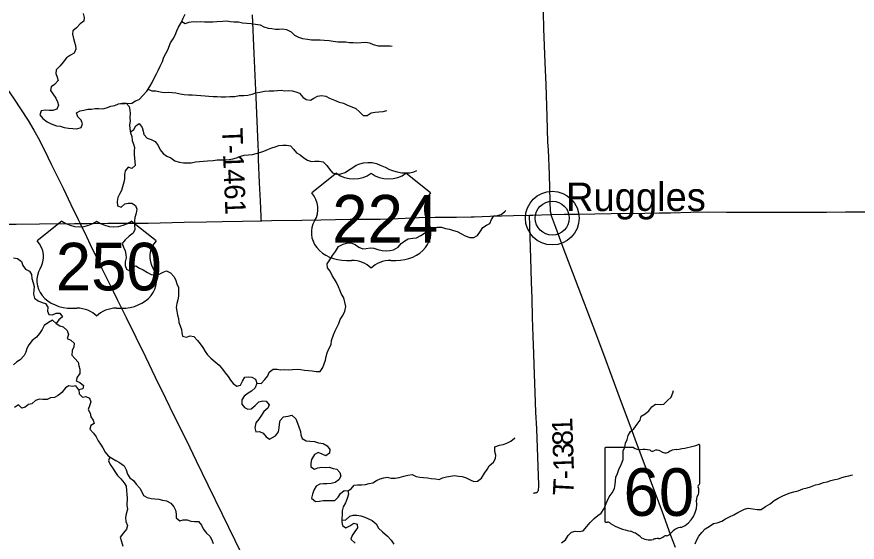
# Model space of a CAD drawing. Extents: x 1874609 to 2204689, y 815661 to 1281160.
# Drawn here: x 1990308 to 2002607, y 1098814 to 1106501 of the extents above; entities that cross this region are included whole.
import ezdxf

# ---------------------------------------------------------------- set-up
doc = ezdxf.new("R2010")
doc.units = 0
for name, color, linetype in [('GM_X_Minor_River', 7, 'Continuous'), ('GM_X_State_Location', 7, 'Continuous'), ('GM_X_State_Route', 7, 'Continuous'), ('GM_X_State_Shield', 7, 'Continuous'), ('GM_X_Township_Road', 7, 'Continuous'), ('GM_X_Township_Road_Text', 7, 'Continuous'), ('GM_X_Unincorporated', 7, 'Continuous'), ('GM_X_Unincorporated_Location', 7, 'Continuous'), ('GM_X_Unincorporated_Text', 7, 'Continuous'), ('GM_X_US_Location', 7, 'Continuous'), ('GM_X_US_Route', 7, 'Continuous'), ('GM_X_US_Shield', 7, 'Continuous')]:
    doc.layers.add(name, color=color, linetype=linetype)

msp = doc.modelspace()

# ---------------------------------------------------------------- linework, layer by layer
at = {"layer": 'GM_X_Minor_River'}
for points in [[(1991280, 1106551), (1991296, 1106491), (1991289, 1106437), (1991235, 1106399), (1991181, 1106341), (1991129, 1106296), (1991124, 1106246), (1991136, 1106183), (1991154, 1106131), (1991168, 1106081), (1991171, 1106025), (1991145, 1105971), (1991093, 1105937), (1991037, 1105901), (1990987, 1105836), (1990944, 1105782), (1990886, 1105724), (1990878, 1105672), (1990900, 1105618), (1990913, 1105568), (1990859, 1105512), (1990809, 1105476), (1990799, 1105424), (1990837, 1105374), (1990878, 1105311), (1990902, 1105259), (1990916, 1105207), (1990892, 1105149), (1990836, 1105131), (1990781, 1105128), (1990726, 1105136), (1990663, 1105126), (1990645, 1105066), (1990687, 1105012), (1990751, 1104964), (1990811, 1104935), (1990887, 1104907), (1990944, 1104899), (1991000, 1104882), (1991066, 1104872), (1991128, 1104864), (1991186, 1104861), (1991248, 1104883), (1991271, 1104937), (1991251, 1104987), (1991203, 1105038), (1991183, 1105096), (1991236, 1105126), (1991290, 1105137), (1991348, 1105147), (1991402, 1105151), (1991456, 1105157), (1991510, 1105158), (1991568, 1105156), (1991620, 1105170), (1991682, 1105192), (1991742, 1105205), (1991798, 1105229)], [(1991798, 1105229), (1991990, 1105238), (1992044, 1105270), (1992100, 1105292), (1992155, 1105354), (1992211, 1105414), (1992255, 1105481), (1992291, 1105539), (1992320, 1105601), (1992354, 1105665), (1992376, 1105717), (1992406, 1105779), (1992439, 1105847), (1992461, 1105909), (1992491, 1105963), (1992520, 1106019), (1992556, 1106121), (1992594, 1106179), (1992624, 1106233), (1992651, 1106293), (1992675, 1106351), (1992717, 1106420), (1992744, 1106482), (1992774, 1106540)], [(1992722, 1106431), (1992773, 1106402), (1992829, 1106422), (1992887, 1106432), (1992943, 1106425), (1992999, 1106433), (1993057, 1106427), (1993115, 1106427), (1993179, 1106428), (1993233, 1106432), (1993323, 1106436), (1993379, 1106443), (1993433, 1106431), (1993485, 1106427), (1993551, 1106425), (1993609, 1106412), (1993673, 1106406), (1993739, 1106402), (1993799, 1106393), (1993871, 1106383), (1993925, 1106353), (1993987, 1106333), (1994039, 1106328), (1994093, 1106322), (1994149, 1106322), (1994201, 1106326), (1994257, 1106315), (1994321, 1106281), (1994373, 1106231), (1994432, 1106204), (1994490, 1106184), (1994560, 1106172), (1994622, 1106163), (1994748, 1106163), (1994804, 1106159), (1994880, 1106152), (1994940, 1106142), (1995006, 1106136), (1995066, 1106133), (1995122, 1106133), (1995178, 1106125), (1995232, 1106123), (1995286, 1106122), (1995346, 1106126), (1995412, 1106132), (1995468, 1106118), (1995522, 1106095), (1995598, 1106077), (1995658, 1106075), (1995722, 1106078), (1995774, 1106078), (1995802, 1106072)], [(1992229, 1105441), (1992283, 1105419), (1992345, 1105417), (1992407, 1105405), (1992465, 1105394), (1992529, 1105396), (1992583, 1105394), (1992637, 1105386), (1992697, 1105375), (1992757, 1105363), (1992821, 1105359), (1992875, 1105358), (1992937, 1105352), (1993003, 1105348), (1993067, 1105344), (1993119, 1105341), (1993182, 1105335), (1993239, 1105337), (1993298, 1105330), (1993364, 1105332), (1993425, 1105334), (1993497, 1105336), (1993563, 1105349), (1993631, 1105351), (1993691, 1105353), (1993753, 1105370), (1993807, 1105390), (1993865, 1105398), (1993931, 1105412), (1993999, 1105417), (1994069, 1105419), (1994121, 1105421), (1994175, 1105425), (1994231, 1105418), (1994283, 1105420), (1994339, 1105416), (1994391, 1105404), (1994445, 1105383), (1994492, 1105327), (1994544, 1105289), (1994604, 1105282), (1994654, 1105310), (1994709, 1105340), (1994767, 1105350), (1994829, 1105339), (1994882, 1105309), (1994958, 1105281), (1995028, 1105252), (1995088, 1105236), (1995148, 1105206), (1995212, 1105184), (1995270, 1105161), (1995322, 1105111), (1995377, 1105057), (1995437, 1105058), (1995492, 1105098), (1995554, 1105106), (1995606, 1105112), (1995668, 1105115), (1995722, 1105129)], [(1991798, 1105229), (1991850, 1105235), (1991906, 1105239), (1991952, 1105188), (1991964, 1105136), (1991965, 1105084), (1991963, 1105028), (1991967, 1104974), (1991957, 1104922), (1991964, 1104864), (1991970, 1104804), (1991992, 1104750), (1991998, 1104692), (1992015, 1104639), (1992031, 1104589), (1992027, 1104539), (1992027, 1104487), (1992028, 1104433), (1992036, 1104381), (1992042, 1104327), (1991992, 1104281), (1991936, 1104303), (1991892, 1104247), (1991883, 1104187), (1991883, 1104131), (1991873, 1104079), (1991853, 1104013), (1991842, 1103961), (1991810, 1103907), (1991788, 1103855), (1991778, 1103799), (1991783, 1103735), (1991835, 1103717), (1991887, 1103765), (1991938, 1103775), (1991992, 1103776), (1992043, 1103738), (1992063, 1103686), (1992057, 1103630), (1992037, 1103564), (1992030, 1103514), (1992032, 1103456), (1992036, 1103390), (1992010, 1103336), (1991951, 1103290), (1991893, 1103238), (1991851, 1103182), (1991867, 1103132), (1991894, 1103078), (1991904, 1103024), (1991906, 1102972), (1991896, 1102918), (1991896, 1102864), (1991913, 1102806), (1991967, 1102777), (1991999, 1102841), (1992049, 1102857), (1992103, 1102825), (1992159, 1102800), (1992219, 1102762), (1992275, 1102730), (1992341, 1102719), (1992391, 1102737), (1992451, 1102765), (1992501, 1102783), (1992557, 1102757), (1992613, 1102694), (1992635, 1102644), (1992650, 1102594), (1992674, 1102538), (1992672, 1102488), (1992672, 1102414), (1992663, 1102360), (1992649, 1102304), (1992641, 1102246), (1992649, 1102193), (1992658, 1102135), (1992674, 1102085), (1992680, 1102027), (1992700, 1101977), (1992717, 1101927), (1992725, 1101877), (1992735, 1101827), (1992793, 1101812), (1992845, 1101832), (1992899, 1101824), (1992953, 1101767), (1992990, 1101715), (1993030, 1101661), (1993064, 1101605), (1993100, 1101555), (1993148, 1101504), (1993209, 1101454), (1993269, 1101404), (1993319, 1101343), (1993359, 1101291), (1993402, 1101237), (1993434, 1101185), (1993474, 1101134), (1993530, 1101096), (1993582, 1101110)], [(1991969, 1104811), (1992020, 1104854), (1992051, 1104906), (1992101, 1104941), (1992142, 1104883), (1992158, 1104827), (1992168, 1104777), (1992214, 1104725), (1992272, 1104706), (1992332, 1104678), (1992377, 1104620), (1992405, 1104552), (1992451, 1104501), (1992505, 1104461), (1992560, 1104437), (1992622, 1104392), (1992682, 1104376), (1992746, 1104364), (1992808, 1104365), (1992860, 1104365), (1992924, 1104377), (1992984, 1104383), (1993038, 1104390), (1993098, 1104394), (1993184, 1104400), (1993240, 1104408), (1993304, 1104409), (1993360, 1104407), (1993418, 1104411), (1993470, 1104421), (1993523, 1104436), (1993585, 1104462), (1993635, 1104476), (1993697, 1104480), (1993757, 1104485), (1993809, 1104499), (1993867, 1104513), (1993921, 1104535), (1993991, 1104562), (1994041, 1104584), (1994091, 1104596), (1994143, 1104618), (1994199, 1104625), (1994253, 1104623), (1994313, 1104615), (1994359, 1104563), (1994399, 1104510), (1994455, 1104482), (1994509, 1104438), (1994560, 1104402), (1994620, 1104385), (1994672, 1104387), (1994734, 1104389), (1994790, 1104378), (1994846, 1104326), (1994884, 1104272), (1994926, 1104218), (1994992, 1104199), (1995050, 1104205), (1995112, 1104223), (1995162, 1104255), (1995212, 1104288), (1995276, 1104332), (1995330, 1104348), (1995382, 1104366), (1995444, 1104369), (1995508, 1104371), (1995572, 1104353), (1995626, 1104329), (1995698, 1104302), (1995760, 1104268), (1995822, 1104246), (1995874, 1104231), (1995942, 1104219), (1996000, 1104219), (1996058, 1104220), (1996118, 1104230), (1996160, 1104250)], [(1993822, 1101139), (1993884, 1101134), (1993940, 1101192), (1993984, 1101248), (1993999, 1101300), (1994061, 1101344), (1994117, 1101344), (1994169, 1101337), (1994231, 1101339), (1994289, 1101337), (1994345, 1101341), (1994411, 1101344), (1994463, 1101338), (1994519, 1101332), (1994579, 1101327), (1994631, 1101319), (1994687, 1101313), (1994749, 1101313), (1994789, 1101369), (1994805, 1101423), (1994827, 1101479), (1994834, 1101529), (1994848, 1101585), (1994876, 1101645), (1994908, 1101708), (1994915, 1101764), (1994943, 1101850), (1994967, 1101906), (1995020, 1102014), (1995040, 1102070), (1995080, 1102130), (1995109, 1102194), (1995125, 1102260), (1995111, 1102326), (1995093, 1102388), (1995060, 1102443), (1995042, 1102493), (1995014, 1102549), (1994986, 1102611), (1994959, 1102663), (1994923, 1102716), (1994893, 1102778), (1994855, 1102830), (1994852, 1102884), (1994890, 1102944), (1994926, 1103008), (1994970, 1103066), (1995017, 1103138), (1995083, 1103172), (1995135, 1103187), (1995197, 1103193), (1995259, 1103167), (1995315, 1103128), (1995371, 1103104), (1995421, 1103112), (1995483, 1103120), (1995535, 1103117), (1995591, 1103097), (1995653, 1103083), (1995715, 1103077), (1995767, 1103080), (1995819, 1103090), (1995887, 1103130), (1995933, 1103186), (1995985, 1103225), (1996037, 1103251), (1996103, 1103261), (1996159, 1103265), (1996222, 1103302), (1996274, 1103334), (1996340, 1103382), (1996398, 1103412), (1996460, 1103422), (1996522, 1103421), (1996582, 1103405), (1996642, 1103395), (1996700, 1103376), (1996752, 1103358), (1996816, 1103326), (1996872, 1103296), (1996937, 1103271), (1996997, 1103273), (1997052, 1103301), (1997094, 1103365), (1997128, 1103416), (1997180, 1103454), (1997232, 1103476), (1997257, 1103534), (1997287, 1103590), (1997345, 1103594), (1997395, 1103608), (1997451, 1103651), (1997465, 1103665)], [(1990258, 1102973), (1990318, 1102965), (1990376, 1102919), (1990397, 1102863), (1990437, 1102810), (1990493, 1102780), (1990521, 1102730), (1990527, 1102672), (1990548, 1102610), (1990560, 1102555), (1990556, 1102503), (1990550, 1102441), (1990567, 1102385), (1990621, 1102343), (1990677, 1102319), (1990729, 1102306), (1990763, 1102254), (1990759, 1102196), (1990776, 1102146), (1990832, 1102142), (1990882, 1102163), (1990938, 1102163), (1990976, 1102109), (1990924, 1102069), (1990882, 1102015), (1990936, 1101981), (1990987, 1101963), (1991047, 1101910), (1991065, 1101854), (1991043, 1101794), (1991097, 1101768), (1991148, 1101728), (1991142, 1101672), (1991118, 1101616), (1991114, 1101552), (1991155, 1101499), (1991207, 1101447), (1991215, 1101395), (1991231, 1101343), (1991232, 1101283), (1991190, 1101227), (1991178, 1101173), (1991232, 1101149), (1991284, 1101108), (1991273, 1101056), (1991217, 1101044), (1991223, 1100986), (1991267, 1100936), (1991319, 1100944), (1991371, 1100920), (1991389, 1100867), (1991374, 1100811), (1991350, 1100756), (1991384, 1100703), (1991390, 1100649), (1991425, 1100599), (1991441, 1100549), (1991391, 1100523), (1991377, 1100467), (1991431, 1100407), (1991468, 1100356), (1991500, 1100298), (1991532, 1100248), (1991566, 1100192), (1991601, 1100130), (1991643, 1100077), (1991701, 1100045), (1991757, 1100011), (1991813, 1099980), (1991881, 1099930), (1991910, 1099872), (1991926, 1099808), (1991964, 1099757), (1992016, 1099715), (1992057, 1099661), (1992107, 1099605), (1992137, 1099550), (1992161, 1099498), (1992218, 1099468), (1992274, 1099454), (1992328, 1099447), (1992386, 1099443), (1992442, 1099431), (1992500, 1099419), (1992560, 1099384), (1992608, 1099332), (1992630, 1099282), (1992639, 1099228), (1992639, 1099168), (1992693, 1099125), (1992745, 1099141), (1992801, 1099141), (1992855, 1099119)], [(1990882, 1102015), (1990828, 1102062), (1990772, 1102028), (1990708, 1101984), (1990677, 1101926), (1990641, 1101868), (1990597, 1101812), (1990533, 1101763), (1990482, 1101701), (1990454, 1101649), (1990440, 1101595), (1990414, 1101543), (1990359, 1101483), (1990309, 1101453), (1990259, 1101407)], [(1993582, 1101110), (1993612, 1101170), (1993644, 1101226), (1993694, 1101235), (1993748, 1101229), (1993800, 1101197), (1993822, 1101139), (1993798, 1101073), (1993745, 1101021), (1993693, 1100995), (1993633, 1100949), (1993599, 1100895), (1993601, 1100833), (1993638, 1100783), (1993690, 1100759), (1993740, 1100765), (1993798, 1100816), (1993849, 1100868), (1993907, 1100882), (1993959, 1100878), (1994001, 1100825), (1993984, 1100773), (1993924, 1100724), (1993890, 1100670), (1993850, 1100612), (1993807, 1100560), (1993791, 1100488), (1993807, 1100430), (1993859, 1100434), (1993915, 1100407), (1993956, 1100357), (1994008, 1100323), (1994092, 1100368), (1994137, 1100428), (1994149, 1100488), (1994151, 1100542), (1994162, 1100596), (1994210, 1100650), (1994278, 1100660), (1994334, 1100670), (1994392, 1100617), (1994417, 1100557), (1994437, 1100503), (1994459, 1100435), (1994467, 1100385), (1994482, 1100333), (1994544, 1100296), (1994596, 1100292), (1994664, 1100286), (1994724, 1100269), (1994790, 1100257), (1994848, 1100223), (1994890, 1100169), (1994885, 1100117), (1994831, 1100075), (1994775, 1100101), (1994719, 1100125), (1994665, 1100098), (1994619, 1100026), (1994609, 1099968), (1994610, 1099916), (1994664, 1099883), (1994714, 1099901), (1994770, 1099909), (1994828, 1099905), (1994880, 1099910), (1994940, 1099894), (1994994, 1099882), (1995034, 1099831), (1995048, 1099781), (1995020, 1099727), (1994965, 1099688), (1994907, 1099674), (1994847, 1099670), (1994795, 1099668), (1994741, 1099665), (1994691, 1099631), (1994657, 1099577), (1994637, 1099515), (1994622, 1099457), (1994678, 1099411), (1994738, 1099416), (1994794, 1099422), (1994846, 1099424), (1994904, 1099422), (1994960, 1099425), (1995013, 1099471), (1995043, 1099527), (1995097, 1099569), (1995151, 1099565), (1995163, 1099514), (1995142, 1099452), (1995120, 1099389), (1995084, 1099333), (1995070, 1099271), (1995069, 1099219), (1995067, 1099162), (1995067, 1099110), (1995073, 1099058), (1995125, 1099022), (1995183, 1099054)], [(1991217, 1101044), (1991174, 1101101), (1991122, 1101093), (1991070, 1101103), (1991020, 1101071), (1990969, 1101006), (1990915, 1100958), (1990859, 1100932), (1990803, 1100924), (1990751, 1100900), (1990691, 1100901), (1990639, 1100907), (1990581, 1100887), (1990530, 1100837), (1990480, 1100826), (1990430, 1100788), (1990380, 1100774), (1990332, 1100824), (1990276, 1100782)], [(1999387, 1100540), (1999430, 1100600), (1999446, 1100658), (1999506, 1100692), (1999560, 1100738), (1999602, 1100796), (1999657, 1100834), (1999727, 1100827), (1999777, 1100833), (1999831, 1100885), (1999883, 1100935), (1999907, 1100997), (1999918, 1101031)], [(1998282, 1098805), (1998336, 1098849), (1998378, 1098911), (1998428, 1098959), (1998482, 1098975), (1998536, 1098970), (1998596, 1098982), (1998649, 1099042), (1998697, 1099102), (1998759, 1099162), (1998811, 1099203), (1998862, 1099237), (1998902, 1099305), (1998926, 1099357), (1998950, 1099415), (1998979, 1099479), (1999021, 1099535), (1999053, 1099599), (1999065, 1099659), (1999072, 1099713), (1999076, 1099763), (1999100, 1099821), (1999120, 1099875), (1999157, 1099961), (1999183, 1100023), (1999181, 1100077), (1999180, 1100149), (1999206, 1100205), (1999216, 1100261), (1999240, 1100315), (1999253, 1100375), (1999289, 1100431), (1999339, 1100473), (1999387, 1100540)], [(1995151, 1099565), (1995203, 1099592), (1995243, 1099650), (1995295, 1099652), (1995355, 1099654), (1995411, 1099658), (1995467, 1099673), (1995519, 1099683), (1995570, 1099715), (1995626, 1099739), (1995678, 1099754), (1995730, 1099764), (1995788, 1099752), (1995844, 1099752), (1995906, 1099759), (1995972, 1099781), (1996032, 1099795), (1996092, 1099805), (1996152, 1099776), (1996206, 1099764), (1996258, 1099760), (1996318, 1099754), (1996370, 1099745), (1996436, 1099739), (1996488, 1099733), (1996540, 1099756), (1996596, 1099768), (1996656, 1099778), (1996714, 1099790), (1996772, 1099781), (1996826, 1099777), (1996882, 1099755), (1996942, 1099725), (1996996, 1099700), (1997050, 1099708), (1997108, 1099750), (1997152, 1099824), (1997192, 1099876), (1997221, 1099930), (1997283, 1099987), (1997315, 1100039), (1997319, 1100089), (1997302, 1100143), (1997306, 1100210), (1997374, 1100231), (1997424, 1100243), (1997482, 1100265), (1997538, 1100291), (1997592, 1100338), (1997602, 1100342)], [(1991669, 1100063), (1991651, 1100003), (1991673, 1099951), (1991706, 1099901), (1991744, 1099847), (1991780, 1099790), (1991830, 1099740), (1991877, 1099684), (1991907, 1099634), (1991913, 1099571), (1991919, 1099511), (1991922, 1099459), (1991918, 1099355), (1991928, 1099291), (1991907, 1099231), (1991899, 1099173), (1991905, 1099117), (1991927, 1099059), (1991914, 1099003), (1991870, 1098949), (1991822, 1098889), (1991834, 1098839), (1991861, 1098755)], [(2000236, 1098788), (2000262, 1098850), (2000292, 1098902), (2000334, 1098954), (2000383, 1099008), (2000441, 1099044), (2000505, 1099087), (2000559, 1099097), (2000625, 1099123), (2000679, 1099155), (2000737, 1099185), (2000801, 1099212), (2000858, 1099246), (2000908, 1099272), (2000960, 1099298), (2001010, 1099313), (2001078, 1099303), (2001142, 1099291), (2001202, 1099291), (2001264, 1099336), (2001332, 1099376), (2001394, 1099426), (2001449, 1099460), (2001507, 1099489), (2001561, 1099511), (2001627, 1099535), (2001681, 1099551), (2001745, 1099566), (2001811, 1099592), (2001875, 1099610), (2001925, 1099626), (2001999, 1099651), (2002051, 1099665), (2002114, 1099685), (2002166, 1099695), (2002222, 1099714), (2002282, 1099732), (2002332, 1099742), (2002382, 1099758), (2002434, 1099773)], [(2002434, 1099773), (2002484, 1099783), (2002538, 1099797), (2002534, 1099793)], [(1995067, 1099138), (1995125, 1099142), (1995181, 1099194), (1995233, 1099210), (1995285, 1099208), (1995345, 1099199), (1995403, 1099179), (1995457, 1099157), (1995509, 1099132), (1995567, 1099080), (1995603, 1099020), (1995662, 1098965), (1995732, 1098903), (1995786, 1098843), (1995824, 1098787)], [(1992855, 1099119), (1992907, 1099116), (1992965, 1099116), (1993009, 1099062), (1993034, 1099008), (1993082, 1098947), (1993134, 1098901), (1993164, 1098849), (1993183, 1098793)], [(1995183, 1099054), (1995239, 1099092), (1995291, 1099079), (1995293, 1099025), (1995256, 1098969), (1995214, 1098913), (1995198, 1098857), (1995258, 1098801)]]:
    msp.add_lwpolyline(points, dxfattribs=at)
at = {"layer": 'GM_X_State_Route'}
for points in [[(1998129, 1103608), (1998126, 1103618), (1998121, 1103650), (1998115, 1103797), (1998102, 1104191), (1998087, 1104552), (1998082, 1104666), (1998070, 1105044), (1998054, 1105503), (1998040, 1105831), (1998023, 1106323), (1998015, 1106569)], [(1999947, 1098735), (1999879, 1098914), (1999751, 1099269), (1999574, 1099746), (1999475, 1100007), (1999376, 1100267), (1999298, 1100483), (1999143, 1100898), (1998897, 1101560), (1998743, 1101975), (1998306, 1103126), (1998195, 1103418), (1998140, 1103572), (1998129, 1103608)]]:
    msp.add_lwpolyline(points, dxfattribs=at)
at = {"layer": 'GM_X_State_Shield'}
for p, q in [((1998912, 1100182), (1998912, 1099125)), ((1999333, 1100200), (1998926, 1100200)), ((2000304, 1099673), (2000304, 1100226)), ((2000304, 1099673), (2000304, 1099673))]:
    msp.add_line(p, q, dxfattribs=at)
for centre, radius, start, end in [((1998928, 1100184), 16.1, 98.1301, 188.1301), ((1999430, 1100322), 156, 231.6195, 271.1119), ((1999996, 1099877), 297, 97.3462, 120.7689), ((1999808, 1101640), 1476, 275.8445, 288.9065), ((2000289, 1100228), 15.5, 351.8621, 97.738), ((1999482, 1099607), 562, 80.4867, 94.9883), ((1999610, 1100189), 45.1, 219.7921, 297.1024), ((1999676, 1100067), 93.8, 54.4667, 119.1411), ((1999797, 1100235), 113, 233.8562, 294.8282), ((2000300, 1099633), 24, 107.944, 210.337), ((2000148, 1099563), 144, 340.033, 23.6496), ((2000287, 1099671), 16.6, 289.6038, 7.7341), ((2000359, 1099442), 105, 136.8065, 186.9296), ((1999891, 1099372), 369, 292.3089, 8.9858), ((1998928, 1099123), 16.3, 171.9584, 258.3066), ((1998930, 1099231), 124, 267.339, 280.6039), ((1998956, 1099064), 44.8, 29.7484, 93.2717), ((1999521, 1100013), 1066, 240.4129, 257.1985), ((1999203, 1098650), 334, 47.1842, 75.836), ((1999790, 1099023), 119, 282.8732, 323.2771), ((2000046, 1098828), 202, 94.4031, 142.5768), ((1999564, 1099059), 212, 230.7004, 286.2918), ((1999686, 1098693), 174, 85.6951, 111.2099), ((1999702, 1098980), 113, 268.777, 315.5493), ((1999804, 1098877), 31.8, 65.7517, 132.6484)]:
    msp.add_arc(centre, radius, start, end, dxfattribs=at)
at = {"layer": 'GM_X_Township_Road'}
for points in [[(1993887, 1103516), (1993886, 1103546), (1993885, 1103579), (1993873, 1103809), (1993862, 1104071), (1993857, 1104185), (1993851, 1104300), (1993847, 1104414), (1993843, 1104529), (1993839, 1104627), (1993809, 1105321), (1993781, 1105965), (1993756, 1106530)], [(1997868, 1099531), (1997885, 1099534), (1997900, 1099537), (1997908, 1099540), (1997915, 1099543), (1997928, 1099552), (1997934, 1099559), (1997938, 1099565), (1997941, 1099572), (1997943, 1099581), (1997945, 1099593), (1997947, 1099613), (1997949, 1099647), (1997917, 1100474), (1997906, 1100716), (1997896, 1101004), (1997881, 1101407), (1997875, 1101572), (1997866, 1101830), (1997856, 1102100), (1997849, 1102378), (1997842, 1102623), (1997832, 1102967), (1997822, 1103278), (1997816, 1103442), (1997813, 1103600)]]:
    msp.add_lwpolyline(points, dxfattribs=at)
at = {"layer": 'GM_X_Unincorporated'}
for radius in [393, 249]:
    msp.add_circle((1998145, 1103555), radius, dxfattribs=at)
at = {"layer": 'GM_X_Unincorporated_Location'}
msp.add_line((1998145, 1103555), (1998145, 1103555), dxfattribs=at)
at = {"layer": 'GM_X_US_Route'}
for points in [[(1989635, 1106109), (1989643, 1106099), (1989832, 1105872), (1989942, 1105743), (1990042, 1105620), (1990130, 1105502), (1990258, 1105312), (1990474, 1104982), (1990559, 1104842), (1990638, 1104698), (1990762, 1104449), (1990813, 1104345)], [(1990813, 1104345), (1990987, 1103995), (1991100, 1103756), (1991208, 1103536), (1991237, 1103476)], [(1997000, 1103574), (1997235, 1103584), (1997579, 1103594), (1997813, 1103600), (1997858, 1103600), (1998120, 1103608), (1998129, 1103608), (1998317, 1103611), (1998530, 1103615), (1999006, 1103622), (1999498, 1103629), (1999708, 1103632)], [(1999708, 1103632), (1999876, 1103634), (2000171, 1103642), (2000417, 1103645), (2000696, 1103642), (2000975, 1103640), (2001533, 1103643), (2002156, 1103644), (2002435, 1103646), (2002993, 1103648)], [(1991237, 1103476), (1991347, 1103478), (1991642, 1103479), (1991855, 1103479), (1992232, 1103483), (1992757, 1103496), (1993085, 1103501), (1993315, 1103506), (1993610, 1103511), (1993872, 1103515), (1993887, 1103516), (1994036, 1103520), (1994479, 1103527), (1994758, 1103531), (1994971, 1103535), (1995185, 1103540), (1995414, 1103542), (1995627, 1103541), (1995890, 1103552), (1996190, 1103562), (1996433, 1103569), (1996742, 1103569), (1996956, 1103573), (1997000, 1103574)], [(1986473, 1103438), (1986524, 1103437), (1986721, 1103438), (1986966, 1103438), (1987114, 1103440), (1987393, 1103443), (1987820, 1103448), (1988049, 1103447), (1988263, 1103450), (1988574, 1103456), (1988771, 1103458), (1989444, 1103464), (1990018, 1103468), (1990297, 1103469), (1990641, 1103472), (1991150, 1103475), (1991237, 1103476)], [(1991237, 1103476), (1991327, 1103287), (1991381, 1103169), (1991553, 1102820), (1991717, 1102488)], [(1991717, 1102488), (1991779, 1102364), (1991908, 1102099), (1992190, 1101524), (1992334, 1101229), (1992486, 1100920), (1992608, 1100669), (1992789, 1100301), (1992932, 1100006), (1993102, 1099651), (1993312, 1099224), (1993406, 1099032), (1993499, 1098841), (1993704, 1098418)]]:
    msp.add_lwpolyline(points, dxfattribs=at)
at = {"layer": 'GM_X_US_Shield'}
for p, q in [((1994986, 1104213), (1994624, 1103923)), ((1996364, 1103923), (1996001, 1104213)), ((1990969, 1103513), (1990607, 1103223)), ((1992347, 1103223), (1991984, 1103513)), ((1995131, 1102937), (1995204, 1102937)), ((1995784, 1102937), (1995856, 1102937)), ((1991114, 1102237), (1991187, 1102237)), ((1991767, 1102237), (1991839, 1102237))]:
    msp.add_line(p, q, dxfattribs=at)
for centre, major_axis, start_param, end_param in [((1995240, 1104420), (-363, 0), 0.795399, 2.346194), ((1995748, 1104420), (-363, 0), 0.795399, 2.346194), ((1994208, 1103690), (508, 0), 5.838949, 6.894067), ((1996780, 1103690), (-508, 0), 5.672304, 6.727422), ((1991223, 1103720), (-363, 0), 0.795399, 2.346194), ((1991730, 1103720), (-363, 0), 0.795399, 2.346194), ((1995126, 1103343), (508, 0), 2.702327, 4.723529), ((1995862, 1103343), (-508, 0), 1.559657, 3.580859), ((1990191, 1102990), (508, 0), 5.838949, 6.894067), ((1992763, 1102990), (-508, 0), 5.672304, 6.727422), ((1995204, 1102647), (-363, 0), 3.785094, 4.712389), ((1995784, 1102647), (-363, 0), 4.712389, 5.639684), ((1991108, 1102643), (508, 0), 2.702327, 4.723529), ((1991845, 1102643), (-508, 0), 1.559657, 3.580859), ((1991187, 1101947), (-363, 0), 3.785094, 4.712389), ((1991767, 1101947), (-363, 0), 4.712389, 5.639684)]:
    msp.add_ellipse(centre, major_axis=major_axis, ratio=0.8, start_param=start_param, end_param=end_param, dxfattribs=at)

# ---------------------------------------------------------------- texts
at = {"layer": 'GM_X_State_Location'}
for s in ['s', 'r']:
    msp.add_text(s, height=1, dxfattribs=at).set_placement((1999592, 1099583))
msp.add_text('60', height=1, rotation=0, dxfattribs=at).set_placement((1999340, 1099510))
at = {"layer": 'GM_X_State_Shield'}
msp.add_text('60', height=696.1, dxfattribs=at).set_placement((1999188, 1099199))
at = {"layer": 'GM_X_Township_Road_Text'}
for s, rotation, p in [('T-1461', 272.2806, (1993311, 1104869)), ('1', 92.013, (1998444, 1100420)), ('8', 92.0042, (1998450, 1100235)), ('3', 91.9022, (1998456, 1100050)), ('1', 91.6068, (1998462, 1099863)), ('-', 91.022, (1998464, 1099737)), ('T', 86.8893, (1998451, 1099489))]:
    msp.add_text(s, height=300, rotation=rotation, dxfattribs=at).set_placement(p)
at = {"layer": 'GM_X_Unincorporated_Text'}
msp.add_text('Ruggles', height=417, rotation=0, dxfattribs=at).set_placement((1998346, 1103658))
at = {"layer": 'GM_X_US_Location'}
for s, p in [('/', (1995494, 1103545)), ('0', (1995494, 1103545)), ('0', (1991477, 1102846)), ('/', (1991477, 1102846))]:
    msp.add_text(s, height=1, dxfattribs=at).set_placement(p)
for s, p in [('224', (1995187, 1103338)), ('250', (1991170, 1102639))]:
    msp.add_text(s, height=1, rotation=0, dxfattribs=at).set_placement(p)
at = {"layer": 'GM_X_US_Shield'}
for s, p in [('224', (1994924, 1103198)), ('250', (1990878, 1102498))]:
    msp.add_text(s, height=696.1, dxfattribs=at).set_placement(p)

doc.saveas('drawing.dxf')
